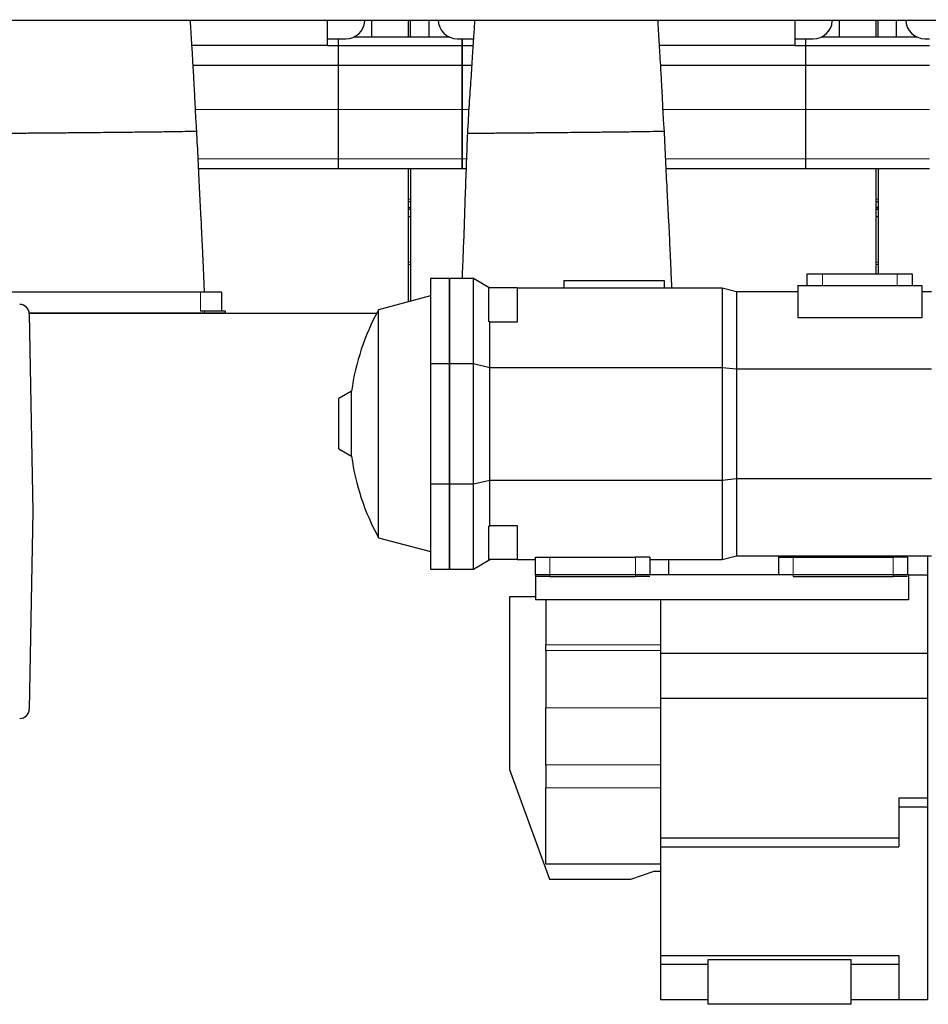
# Model space of a CAD drawing. Header units: inches. Extents: x 0 to 20790, y -12 to 14700.
# Tile 429 of 441: x 16005 to 16957, y 10749 to 11781. Entities that reach past the tile are written whole.
import ezdxf

# ---------------------------------------------------------------- set-up
doc = ezdxf.new("R2010")
doc.units = ezdxf.units.IN
doc.layers.add('1', color=7, linetype='Continuous', true_color=0xffffff)

msp = doc.modelspace()

# ---------------------------------------------------------------- linework, layer by layer
at = {"layer": '1', "color": 2, "linetype": 'Continuous', "lineweight": 25}
for p, q in [((15523.355, 11780.994), (18894.338, 11780.994)), ((16327.838, 11754.282), (16327.838, 11780.994)), ((16327.838, 11754.282), (16327.838, 11780.994)), ((16366.794, 11779.97), (16366.863, 11780.994)), ((16366.794, 11779.97), (16366.863, 11780.994)), ((16373.839, 11780.997), (16373.839, 11763.443)), ((16373.839, 11780.997), (16373.839, 11763.443)), ((16412.839, 11763.444), (16412.839, 11780.996)), ((16412.839, 11763.444), (16412.839, 11780.996)), ((16414.839, 11763.444), (16414.839, 11780.996)), ((16414.839, 11763.444), (16414.839, 11780.996)), ((16433.839, 11780.997), (16433.839, 11763.443)), ((16433.839, 11780.997), (16433.839, 11763.443)), ((16817.838, 11754.282), (16817.838, 11780.994)), ((16817.838, 11754.282), (16817.838, 11780.994)), ((16856.794, 11779.97), (16856.863, 11780.994)), ((16856.794, 11779.97), (16856.863, 11780.994)), ((16863.839, 11780.997), (16863.839, 11763.443)), ((16863.839, 11780.997), (16863.839, 11763.443)), ((16902.839, 11763.444), (16902.839, 11780.996)), ((16902.839, 11763.444), (16902.839, 11780.996)), ((16904.839, 11763.444), (16904.839, 11780.996)), ((16904.839, 11763.444), (16904.839, 11780.996)), ((16923.839, 11780.997), (16923.839, 11763.443)), ((16923.839, 11780.997), (16923.839, 11763.443)), ((16327.838, 11761.371), (16338.838, 11761.371)), ((16327.838, 11761.371), (16346.838, 11761.371)), ((16338.838, 11761.371), (16346.838, 11761.371)), ((16338.838, 11761.371), (16338.838, 11754.437)), ((16355.718, 11763.442), (16454.94, 11763.442)), ((16463.818, 11761.371), (16468.838, 11761.371)), ((16463.818, 11761.371), (16468.838, 11761.371)), ((16468.838, 11761.371), (16468.838, 11754.437)), ((16468.838, 11761.371), (16480.721, 11761.371)), ((16468.838, 11761.371), (16468.838, 11754.437)), ((16468.838, 11761.371), (16480.721, 11761.371)), ((16468.838, 11754.437), (16468.838, 11761.371)), ((16817.838, 11761.371), (16836.838, 11761.371)), ((16817.838, 11761.371), (16828.838, 11761.371)), ((16828.838, 11761.371), (16836.838, 11761.371)), ((16828.838, 11761.371), (16828.838, 11754.437)), ((16845.718, 11763.442), (16944.94, 11763.442)), ((16953.818, 11761.371), (16958.838, 11761.371)), ((16953.818, 11761.371), (16958.838, 11761.371)), ((16327.838, 11754.282), (16185.723, 11754.282)), ((16327.838, 11754.282), (16185.723, 11754.282)), ((16327.838, 11754.437), (16338.838, 11754.437)), ((16327.838, 11754.437), (16468.838, 11754.437)), ((16338.838, 11754.437), (16338.838, 11733.855)), ((16468.838, 11754.437), (16480.259, 11754.437)), ((16468.838, 11754.437), (16468.838, 11733.855)), ((16468.838, 11754.437), (16480.259, 11754.437)), ((16468.838, 11754.437), (16468.838, 11733.855)), ((16468.838, 11733.855), (16468.838, 11754.437)), ((16817.838, 11754.282), (16675.723, 11754.282)), ((16817.838, 11754.282), (16675.723, 11754.282)), ((16817.838, 11754.437), (16958.838, 11754.437)), ((16817.838, 11754.437), (16828.838, 11754.437)), ((16828.838, 11754.437), (16828.838, 11733.855)), ((16186.966, 11733.855), (16338.838, 11733.855)), ((16186.967, 11733.855), (16468.838, 11733.855)), ((16338.838, 11733.855), (16338.838, 11687.392)), ((16468.838, 11733.855), (16468.838, 11687.392)), ((16468.838, 11733.855), (16478.917, 11733.855)), ((16468.838, 11733.855), (16468.838, 11687.392)), ((16468.838, 11733.855), (16478.917, 11733.855)), ((16468.838, 11687.392), (16468.838, 11733.855)), ((16676.966, 11733.855), (16828.838, 11733.855)), ((16676.967, 11733.855), (16958.838, 11733.855)), ((16828.838, 11733.855), (16828.838, 11687.392)), ((16338.838, 11687.392), (16338.838, 11635.417)), ((16468.838, 11687.392), (16468.838, 11635.417)), ((16468.838, 11687.392), (16468.838, 11635.417)), ((16468.838, 11635.417), (16468.838, 11687.392)), ((16828.838, 11687.392), (16828.838, 11635.417)), ((16338.838, 11635.417), (16338.838, 11625.442)), ((16468.838, 11635.417), (16468.838, 11625.442)), ((16468.838, 11635.417), (16468.838, 11625.442)), ((16468.838, 11625.442), (16468.838, 11635.417)), ((16828.838, 11635.417), (16828.838, 11625.442)), ((16192.735, 11625.442), (16338.838, 11625.442)), ((16192.739, 11625.442), (16468.838, 11625.442)), ((16412.839, 11485.868), (16412.839, 11625.442)), ((16414.839, 11625.442), (16414.839, 11486.406)), ((16468.838, 11625.442), (16473.04, 11625.442)), ((16468.838, 11625.442), (16473.042, 11625.442)), ((16682.735, 11625.442), (16828.838, 11625.442)), ((16682.739, 11625.442), (16958.838, 11625.442)), ((16902.839, 11514.943), (16902.839, 11625.442)), ((16904.839, 11625.442), (16904.839, 11514.943)), ((16412.854, 11582.932), (16414.854, 11582.932)), ((16902.835, 11582.932), (16904.835, 11582.932)), ((16412.854, 11575.05), (16414.854, 11575.05)), ((16902.835, 11575.05), (16904.835, 11575.05)), ((16435.638, 11510.442), (16455.638, 11510.442)), ((16435.638, 11510.442), (16435.638, 11421.109)), ((16455.638, 11510.442), (16480.638, 11510.442)), ((16455.638, 11421.109), (16455.638, 11510.442)), ((16455.638, 11510.442), (16455.638, 11421.109)), ((16480.638, 11510.442), (16497.959, 11500.442)), ((16480.638, 11421.109), (16480.638, 11510.442)), ((16575.638, 11507.942), (16575.638, 11500.442)), ((16575.638, 11507.942), (16680.638, 11507.942)), ((16680.638, 11507.942), (16680.638, 11500.442)), ((16830.638, 11514.942), (16846.638, 11514.942)), ((16830.638, 11502.942), (16830.638, 11514.942)), ((16846.638, 11514.942), (16924.638, 11514.942)), ((16924.638, 11514.942), (16940.638, 11514.942)), ((16940.638, 11514.942), (16940.638, 11502.942)), ((16526.638, 11500.442), (16496.638, 11500.442)), ((16496.638, 11500.442), (16496.638, 11465.545)), ((16526.638, 11500.442), (16526.638, 11464.467)), ((16526.638, 11500.442), (16741.383, 11500.442)), ((16741.383, 11500.442), (16756.311, 11496.442)), ((16741.383, 11500.442), (16741.383, 11416.967)), ((16820.638, 11502.942), (16950.638, 11502.942)), ((16820.638, 11502.942), (16820.638, 11468.81)), ((16950.638, 11502.942), (16950.638, 11468.81)), ((16194.838, 11495.942), (15982.838, 11495.942)), ((16194.838, 11495.942), (15982.838, 11495.942)), ((16216.838, 11495.942), (16194.838, 11495.942)), ((16216.838, 11495.942), (16194.838, 11495.942)), ((16216.838, 11495.942), (16216.838, 11475.932)), ((16216.838, 11495.942), (16216.838, 11475.932)), ((16435.638, 11491.977), (16381.317, 11477.422)), ((16756.311, 11496.442), (16756.311, 11415.31)), ((16756.311, 11496.442), (16820.638, 11496.442)), ((16950.638, 11496.442), (16960.638, 11496.442)), ((16381.317, 11238.461), (16381.317, 11477.422)), ((16198.838, 11473.942), (16015.176, 11473.942)), ((16198.838, 11473.942), (16015.176, 11473.942)), ((16015.221, 11473.941), (16379.447, 11473.941)), ((16015.222, 11473.116), (16018.838, 11265.942)), ((16198.838, 11475.932), (16194.838, 11475.932)), ((16198.838, 11475.932), (16194.838, 11475.932)), ((16220.838, 11475.932), (16198.838, 11475.932)), ((16220.838, 11475.932), (16198.838, 11475.932)), ((16220.838, 11473.942), (16198.838, 11473.942)), ((16220.838, 11473.942), (16198.838, 11473.942)), ((16220.838, 11473.942), (16220.838, 11475.932)), ((16220.838, 11473.942), (16220.838, 11475.932)), ((16950.638, 11468.81), (16820.638, 11468.81)), ((16497.959, 11464.467), (16496.638, 11465.545)), ((16526.638, 11464.467), (16497.959, 11464.467)), ((16497.959, 11416.967), (16497.959, 11464.467)), ((16435.638, 11421.109), (16435.638, 11294.774)), ((16435.638, 11421.109), (16455.638, 11421.109)), ((16455.638, 11294.774), (16455.638, 11421.109)), ((16455.638, 11421.109), (16480.638, 11421.109)), ((16455.638, 11421.109), (16455.638, 11294.774)), ((16480.638, 11421.109), (16497.959, 11416.967)), ((16480.638, 11294.774), (16480.638, 11421.109)), ((16497.959, 11416.967), (16741.383, 11416.967)), ((16497.959, 11298.916), (16497.959, 11416.967)), ((16741.383, 11416.967), (16741.383, 11298.916)), ((16741.383, 11416.967), (16756.311, 11415.31)), ((16756.311, 11415.31), (16756.311, 11300.573)), ((16756.311, 11415.31), (16960.638, 11415.31)), ((16352.994, 11392.039), (16339.638, 11384.328)), ((16339.638, 11331.555), (16339.638, 11384.328)), ((16352.994, 11323.844), (16352.994, 11392.039)), ((16339.638, 11331.555), (16352.994, 11323.844)), ((16435.638, 11294.774), (16435.638, 11205.442)), ((16435.638, 11294.774), (16455.638, 11294.774)), ((16455.638, 11205.442), (16455.638, 11294.774)), ((16455.638, 11294.774), (16480.638, 11294.774)), ((16455.638, 11294.774), (16455.638, 11205.442)), ((16480.638, 11294.774), (16497.959, 11298.916)), ((16480.638, 11205.442), (16480.638, 11294.774)), ((16497.959, 11298.916), (16741.383, 11298.916)), ((16497.959, 11251.416), (16497.959, 11298.916)), ((16741.383, 11298.916), (16756.311, 11300.573)), ((16741.383, 11298.916), (16741.383, 11215.442)), ((16756.311, 11300.573), (16756.311, 11219.442)), ((16756.311, 11300.573), (16960.638, 11300.573)), ((16018.838, 11265.942), (16015.222, 11058.767)), ((16496.638, 11250.338), (16497.959, 11251.416)), ((16496.638, 11250.338), (16496.638, 11215.442)), ((16497.959, 11251.416), (16526.638, 11251.416)), ((16526.638, 11251.416), (16526.638, 11215.442)), ((16381.317, 11238.461), (16435.638, 11223.906)), ((16741.383, 11215.442), (16756.311, 11219.442)), ((16756.311, 11219.442), (16960.638, 11219.442)), ((16800.638, 11217.942), (16800.638, 11219.442)), ((16930.638, 11217.942), (16932.533, 11219.442)), ((16956.638, 11219.441), (16956.638, 11199.392)), ((16480.638, 11205.442), (16497.959, 11215.442)), ((16526.638, 11215.442), (16496.638, 11215.442)), ((16526.638, 11215.442), (16545.638, 11215.442)), ((16545.638, 11217.942), (16560.638, 11217.942)), ((16545.638, 11199.392), (16545.638, 11217.942)), ((16560.638, 11217.942), (16650.638, 11217.942)), ((16665.638, 11217.942), (16650.638, 11217.942)), ((16665.638, 11217.942), (16665.638, 11199.392)), ((16665.638, 11215.442), (16741.383, 11215.442)), ((16685.638, 11199.392), (16685.638, 11215.442)), ((16800.638, 11217.942), (16815.638, 11217.942)), ((16800.638, 11199.392), (16800.638, 11217.942)), ((16815.638, 11217.942), (16920.638, 11217.942)), ((16935.638, 11217.942), (16920.638, 11217.942)), ((16935.638, 11217.942), (16935.638, 11199.392)), ((16435.638, 11205.442), (16455.638, 11205.442)), ((16455.638, 11205.442), (16480.638, 11205.442)), ((16936.638, 11199.392), (16545.638, 11199.392)), ((16545.638, 11199.392), (16545.638, 11173.386)), ((16560.638, 11197.942), (16545.638, 11197.942)), ((16560.638, 11197.942), (16650.638, 11197.942)), ((16665.638, 11197.942), (16650.638, 11197.942)), ((16815.638, 11197.942), (16920.638, 11197.942)), ((16935.638, 11197.942), (16920.638, 11197.942)), ((16936.638, 11199.392), (16956.638, 11199.392)), ((16936.638, 11199.392), (16936.638, 11173.386)), ((16956.638, 11199.392), (16956.638, 11117.392)), ((16518.638, 11176.392), (16518.638, 10995.392)), ((16545.642, 11176.392), (16518.638, 11176.392)), ((16936.638, 11173.386), (16545.638, 11173.386)), ((16556.638, 11173.386), (16556.638, 11126.277)), ((16676.638, 11173.386), (16676.638, 11117.392)), ((16556.638, 11120.063), (16556.638, 11126.277)), ((16556.638, 11120.063), (16556.638, 11060.238)), ((16676.638, 11117.392), (16676.638, 11070.392)), ((16676.638, 11117.392), (16956.638, 11117.392)), ((16956.638, 11117.392), (16956.638, 11070.392)), ((16676.638, 11070.392), (16676.638, 10923.77)), ((16676.638, 11070.392), (16956.638, 11070.392)), ((16956.638, 11070.392), (16956.638, 10965.77)), ((16556.638, 11000.238), (16556.638, 11060.238)), ((16518.638, 10995.392), (16560.495, 10880.392)), ((16556.638, 11000.238), (16556.638, 10976.392)), ((16556.638, 10896.392), (16556.638, 10976.392)), ((16926.638, 10965.77), (16926.638, 10956.392)), ((16926.638, 10965.77), (16956.638, 10965.77)), ((16956.638, 10965.77), (16956.638, 10956.392)), ((16926.638, 10956.392), (16956.638, 10956.392)), ((16926.638, 10956.392), (16926.638, 10914.392)), ((16956.638, 10956.392), (16956.638, 10754.392)), ((16676.638, 10923.77), (16676.638, 10914.392)), ((16676.638, 10923.77), (16926.638, 10923.77)), ((16676.638, 10914.392), (16926.638, 10914.392)), ((16676.638, 10914.392), (16676.638, 10800.392)), ((16676.638, 10896.392), (16556.638, 10896.392)), ((16645.638, 10880.392), (16670.291, 10888.892)), ((16670.291, 10888.892), (16676.639, 10888.892)), ((16560.495, 10880.392), (16645.638, 10880.392)), ((16676.638, 10800.392), (16926.638, 10800.392)), ((16676.638, 10800.392), (16676.638, 10791.343)), ((16726.638, 10796.373), (16876.638, 10796.373)), ((16726.638, 10749.392), (16726.638, 10796.373)), ((16876.638, 10749.392), (16876.638, 10796.373)), ((16926.638, 10800.392), (16926.638, 10754.392)), ((16676.638, 10791.343), (16726.638, 10791.343)), ((16676.638, 10791.343), (16676.638, 10754.392)), ((16876.638, 10791.343), (16926.638, 10791.343)), ((16676.638, 10754.392), (16726.638, 10754.392)), ((16876.638, 10754.392), (16926.638, 10754.392)), ((16926.638, 10754.392), (16956.638, 10754.392)), ((16876.638, 10749.392), (16726.638, 10749.392))]:
    msp.add_line(p, q, dxfattribs=at)
at = {"layer": '1', "color": 110, "linetype": 'Continuous', "lineweight": 13}
for p, q in [((16189.439, 11687.392), (16338.838, 11687.392)), ((16189.44, 11687.392), (16468.838, 11687.392)), ((16468.838, 11687.392), (16475.875, 11687.392)), ((16468.838, 11687.392), (16475.875, 11687.392)), ((16679.439, 11687.392), (16828.838, 11687.392)), ((16679.44, 11687.392), (16958.838, 11687.392)), ((16192.251, 11635.417), (16338.838, 11635.417)), ((16192.256, 11635.417), (16468.838, 11635.417)), ((16468.838, 11635.417), (16473.406, 11635.417)), ((16468.838, 11635.417), (16473.409, 11635.417)), ((16682.251, 11635.417), (16828.838, 11635.417)), ((16682.256, 11635.417), (16958.838, 11635.417)), ((16412.854, 11593.221), (16414.854, 11593.221)), ((16412.854, 11591.022), (16414.854, 11591.022)), ((16412.854, 11590.674), (16414.854, 11590.674)), ((16902.835, 11593.221), (16904.835, 11593.221)), ((16902.835, 11591.022), (16904.835, 11591.022)), ((16902.835, 11590.674), (16904.835, 11590.674)), ((16412.854, 11584.891), (16414.854, 11584.891)), ((16412.854, 11584.585), (16414.854, 11584.585)), ((16412.854, 11584.313), (16414.854, 11584.313)), ((16902.835, 11584.891), (16904.835, 11584.891)), ((16902.835, 11584.585), (16904.835, 11584.585)), ((16902.835, 11584.313), (16904.835, 11584.313)), ((16412.835, 11527.363), (16414.837, 11527.363)), ((16412.835, 11524.892), (16414.837, 11524.892)), ((16902.858, 11527.363), (16904.85, 11527.363)), ((16902.858, 11524.892), (16904.85, 11524.892)), ((16846.638, 11514.942), (16846.638, 11502.942)), ((16924.638, 11502.942), (16924.638, 11514.942)), ((16194.838, 11495.942), (16194.838, 11475.932)), ((16194.838, 11495.942), (16194.838, 11475.932)), ((16198.838, 11473.942), (16198.838, 11475.932)), ((16198.838, 11473.942), (16198.838, 11475.932)), ((16560.638, 11217.942), (16560.638, 11197.942)), ((16650.638, 11197.942), (16650.638, 11217.942)), ((16815.638, 11217.942), (16815.638, 11197.942)), ((16920.638, 11197.942), (16920.638, 11217.942)), ((16556.638, 11126.277), (16676.638, 11126.277)), ((16676.638, 11120.063), (16556.638, 11120.063)), ((16556.638, 11060.238), (16676.638, 11060.238)), ((16676.638, 11000.238), (16556.638, 11000.238)), ((16556.638, 10976.392), (16676.638, 10976.392))]:
    msp.add_line(p, q, dxfattribs=at)
at = {"layer": '1', "color": 2, "linetype": 'Continuous', "lineweight": 25}
for centre, radius, start, end in [((16005.224, 11472.942), 10, 1, 90), ((16598.638, 11357.942), 248, 151.198485, 172.097404), ((16598.638, 11357.942), 248, 187.902596, 208.801515), ((16005.224, 11058.942), 10, 270, 359)]:
    msp.add_arc(centre, radius, start, end, dxfattribs=at)
for centre, start_param, end_param in [((16346.838, 11781.295), 4.71238898, 6.21662901), ((16346.838, 11781.295), 4.71238898, 6.21662901), ((16463.818, 11781.295), 3.14160971, 4.71238898), ((16463.818, 11781.295), 3.14160971, 4.71238898), ((16836.838, 11781.295), 4.71238898, 6.21662901), ((16836.838, 11781.295), 4.71238898, 6.21662901), ((16953.818, 11781.295), 3.14160971, 4.71238898), ((16953.818, 11781.295), 3.14160971, 4.71238898)]:
    msp.add_ellipse(centre, major_axis=(20, 0), ratio=0.9961947, start_param=start_param, end_param=end_param, dxfattribs=at)
for points, knots in [([(16190.818, 11664.792), (16190.404, 11670.477), (16189.661, 11681.628), (16188.926, 11698.107), (16188.035, 11715.338), (16187.096, 11731.76), (16186.252, 11745.836), (16185.669, 11755.156), (16185.046, 11765.003), (16184.528, 11773.39), (16184.139, 11779.742), (16184.06, 11781.041)], [0, 0, 0, 0, 0.14204443, 0.27886301, 0.4113485, 0.57629396, 0.69867731, 0.77913455, 0.82477033, 0.96389866, 1, 1, 1, 1]), ([(16190.818, 11664.792), (16190.404, 11670.477), (16189.661, 11681.628), (16188.926, 11698.107), (16188.035, 11715.338), (16187.096, 11731.76), (16186.252, 11745.836), (16185.669, 11755.156), (16185.046, 11765.003), (16184.528, 11773.39), (16184.139, 11779.742), (16184.06, 11781.041)], [0, 0, 0, 0, 0.14204443, 0.27886301, 0.4113485, 0.57629396, 0.69867731, 0.77913455, 0.82477033, 0.96389866, 1, 1, 1, 1]), ([(16482.117, 11781.413), (16481.719, 11775.881), (16480.85, 11763.529), (16479.468, 11742.859), (16478.007, 11718.892), (16476.061, 11691.744), (16474.963, 11672.753), (16474.409, 11662.657)], [0, 0, 0, 0, 0.1547907, 0.33650766, 0.53880089, 0.75659939, 1, 1, 1, 1]), ([(16482.117, 11781.413), (16481.719, 11775.881), (16480.85, 11763.529), (16479.468, 11742.859), (16478.007, 11718.892), (16476.061, 11691.744), (16474.963, 11672.753), (16474.409, 11662.657)], [0, 0, 0, 0, 0.1547907, 0.33650766, 0.53880089, 0.75659939, 1, 1, 1, 1]), ([(16680.818, 11664.792), (16680.404, 11670.477), (16679.661, 11681.628), (16678.926, 11698.107), (16678.035, 11715.338), (16677.096, 11731.76), (16676.252, 11745.836), (16675.669, 11755.156), (16675.046, 11765.003), (16674.528, 11773.39), (16674.139, 11779.742), (16674.06, 11781.041)], [0, 0, 0, 0, 0.14204443, 0.27886301, 0.4113485, 0.57629396, 0.69867731, 0.77913455, 0.82477033, 0.96389866, 1, 1, 1, 1]), ([(16680.818, 11664.792), (16680.404, 11670.477), (16679.661, 11681.628), (16678.926, 11698.107), (16678.035, 11715.338), (16677.096, 11731.76), (16676.252, 11745.836), (16675.669, 11755.156), (16675.046, 11765.003), (16674.528, 11773.39), (16674.139, 11779.742), (16674.06, 11781.041)], [0, 0, 0, 0, 0.14204443, 0.27886301, 0.4113485, 0.57629396, 0.69867731, 0.77913455, 0.82477033, 0.96389866, 1, 1, 1, 1]), ([(15984.409, 11662.657), (15984.408, 11662.657), (15984.402, 11662.649), (15984.385, 11662.638), (15984.472, 11662.625), (15984.721, 11662.607), (15985.577, 11662.584), (15988.584, 11662.558), (15995.332, 11662.555), (16008.052, 11662.61), (16024.228, 11662.718), (16039.062, 11662.841), (16050.263, 11662.945), (16055.999, 11663.001), (16058.806, 11663.029), (16059.469, 11663.036)], [0, 0, 0, 0, 0.00314393, 0.04148455, 0.06065486, 0.07982517, 0.1565064, 0.23318764, 0.38655011, 0.53991258, 0.69327506, 0.84663753, 0.92331876, 0.98562227, 1, 1, 1, 1]), ([(15984.409, 11662.657), (15984.408, 11662.657), (15984.402, 11662.649), (15984.385, 11662.638), (15984.472, 11662.625), (15984.721, 11662.607), (15985.577, 11662.584), (15988.584, 11662.558), (15995.332, 11662.555), (16008.052, 11662.61), (16024.228, 11662.718), (16039.062, 11662.841), (16050.263, 11662.945), (16055.999, 11663.001), (16058.806, 11663.029), (16059.469, 11663.036)], [0, 0, 0, 0, 0.00314393, 0.04148455, 0.06065486, 0.07982517, 0.1565064, 0.23318764, 0.38655011, 0.53991258, 0.69327506, 0.84663753, 0.92331876, 0.98562227, 1, 1, 1, 1]), ([(16059.469, 11663.036), (16060.354, 11663.044), (16064.442, 11663.086), (16072.552, 11663.167), (16087.709, 11663.32), (16101.119, 11663.455), (16111.76, 11663.562), (16115.613, 11663.601), (16120.729, 11663.653), (16130.752, 11663.759), (16145.743, 11663.93), (16162.599, 11664.148), (16176.52, 11664.356), (16184.476, 11664.505), (16187.93, 11664.59), (16189.326, 11664.632), (16190.093, 11664.661), (16190.59, 11664.687), (16190.826, 11664.71), (16190.807, 11664.73), (16190.82, 11664.758), (16190.808, 11664.778), (16190.818, 11664.792)], [0, 0, 0, 0, 0.0131787, 0.05271481, 0.10542963, 0.21085925, 0.22403795, 0.23721666, 0.26357406, 0.31628888, 0.4217185, 0.52714813, 0.63257775, 0.73800738, 0.79072219, 0.8170796, 0.84343701, 0.86979441, 0.89615182, 0.92250923, 0.94886663, 1, 1, 1, 1]), ([(16059.469, 11663.036), (16060.354, 11663.044), (16064.442, 11663.086), (16072.552, 11663.167), (16087.709, 11663.32), (16101.119, 11663.455), (16111.76, 11663.562), (16115.613, 11663.601), (16120.729, 11663.653), (16130.752, 11663.759), (16145.743, 11663.93), (16162.599, 11664.148), (16176.52, 11664.356), (16184.476, 11664.505), (16187.93, 11664.59), (16189.326, 11664.632), (16190.093, 11664.661), (16190.59, 11664.687), (16190.826, 11664.71), (16190.807, 11664.73), (16190.82, 11664.758), (16190.808, 11664.778), (16190.818, 11664.792)], [0, 0, 0, 0, 0.0131787, 0.05271481, 0.10542963, 0.21085925, 0.22403795, 0.23721666, 0.26357406, 0.31628888, 0.4217185, 0.52714813, 0.63257775, 0.73800738, 0.79072219, 0.8170796, 0.84343701, 0.86979441, 0.89615182, 0.92250923, 0.94886663, 1, 1, 1, 1]), ([(16198.903, 11495.948), (16198.575, 11503.627), (16197.957, 11517.893), (16197.128, 11536.694), (16196.404, 11552.596), (16195.797, 11565.045), (16195.206, 11576.024), (16194.728, 11585.283), (16194.26, 11594.467), (16192.934, 11620.966), (16191.789, 11644.407), (16190.818, 11664.792)], [0, 0, 0, 0, 0.13641521, 0.25341555, 0.33398995, 0.4189382, 0.4746189, 0.52910814, 0.58349538, 0.63780799, 1, 1, 1, 1]), ([(16198.903, 11495.948), (16198.575, 11503.627), (16197.957, 11517.893), (16197.128, 11536.694), (16196.404, 11552.596), (16195.797, 11565.045), (16195.206, 11576.024), (16194.728, 11585.283), (16194.26, 11594.467), (16192.934, 11620.966), (16191.789, 11644.407), (16190.818, 11664.792)], [0, 0, 0, 0, 0.13641521, 0.25341555, 0.33398995, 0.4189382, 0.4746189, 0.52910814, 0.58349538, 0.63780799, 1, 1, 1, 1]), ([(16474.408, 11662.657), (16473.621, 11642.296), (16472.501, 11611.695), (16471.345, 11578.393), (16470.805, 11561.333), (16470.392, 11550.075), (16469.804, 11535.089), (16469.262, 11521.772), (16468.896, 11512.894), (16468.795, 11510.443)], [0, 0, 0, 0, 0.40132525, 0.60310808, 0.65629442, 0.73749816, 0.82499823, 0.95167587, 1, 1, 1, 1]), ([(16474.408, 11662.657), (16473.621, 11642.296), (16472.501, 11611.695), (16471.345, 11578.393), (16470.805, 11561.333), (16470.392, 11550.075), (16469.804, 11535.089), (16469.262, 11521.772), (16468.896, 11512.894), (16468.795, 11510.443)], [0, 0, 0, 0, 0.40132525, 0.60310808, 0.65629442, 0.73749816, 0.82499823, 0.95167587, 1, 1, 1, 1]), ([(16474.409, 11662.657), (16474.408, 11662.657), (16474.402, 11662.649), (16474.385, 11662.638), (16474.472, 11662.625), (16474.721, 11662.607), (16475.577, 11662.584), (16478.584, 11662.558), (16485.332, 11662.555), (16498.052, 11662.61), (16514.228, 11662.718), (16529.062, 11662.841), (16540.263, 11662.945), (16545.999, 11663.001), (16548.806, 11663.029), (16549.469, 11663.036)], [0, 0, 0, 0, 0.00314393, 0.04148455, 0.06065486, 0.07982517, 0.1565064, 0.23318764, 0.38655011, 0.53991258, 0.69327506, 0.84663753, 0.92331876, 0.98562227, 1, 1, 1, 1]), ([(16474.409, 11662.657), (16474.408, 11662.657), (16474.402, 11662.649), (16474.385, 11662.638), (16474.472, 11662.625), (16474.721, 11662.607), (16475.577, 11662.584), (16478.584, 11662.558), (16485.332, 11662.555), (16498.052, 11662.61), (16514.228, 11662.718), (16529.062, 11662.841), (16540.263, 11662.945), (16545.999, 11663.001), (16548.806, 11663.029), (16549.469, 11663.036)], [0, 0, 0, 0, 0.00314393, 0.04148455, 0.06065486, 0.07982517, 0.1565064, 0.23318764, 0.38655011, 0.53991258, 0.69327506, 0.84663753, 0.92331876, 0.98562227, 1, 1, 1, 1]), ([(16549.469, 11663.036), (16550.354, 11663.044), (16554.442, 11663.086), (16562.552, 11663.167), (16577.709, 11663.32), (16591.119, 11663.455), (16601.76, 11663.562), (16605.613, 11663.601), (16610.729, 11663.653), (16620.752, 11663.759), (16635.743, 11663.93), (16652.599, 11664.148), (16666.52, 11664.356), (16674.476, 11664.505), (16677.93, 11664.59), (16679.326, 11664.632), (16680.093, 11664.661), (16680.59, 11664.687), (16680.826, 11664.71), (16680.807, 11664.73), (16680.82, 11664.758), (16680.808, 11664.778), (16680.818, 11664.792)], [0, 0, 0, 0, 0.0131787, 0.05271481, 0.10542963, 0.21085925, 0.22403795, 0.23721666, 0.26357406, 0.31628888, 0.4217185, 0.52714813, 0.63257775, 0.73800738, 0.79072219, 0.8170796, 0.84343701, 0.86979441, 0.89615182, 0.92250923, 0.94886663, 1, 1, 1, 1]), ([(16549.469, 11663.036), (16550.354, 11663.044), (16554.442, 11663.086), (16562.552, 11663.167), (16577.709, 11663.32), (16591.119, 11663.455), (16601.76, 11663.562), (16605.613, 11663.601), (16610.729, 11663.653), (16620.752, 11663.759), (16635.743, 11663.93), (16652.599, 11664.148), (16666.52, 11664.356), (16674.476, 11664.505), (16677.93, 11664.59), (16679.326, 11664.632), (16680.093, 11664.661), (16680.59, 11664.687), (16680.826, 11664.71), (16680.807, 11664.73), (16680.82, 11664.758), (16680.808, 11664.778), (16680.818, 11664.792)], [0, 0, 0, 0, 0.0131787, 0.05271481, 0.10542963, 0.21085925, 0.22403795, 0.23721666, 0.26357406, 0.31628888, 0.4217185, 0.52714813, 0.63257775, 0.73800738, 0.79072219, 0.8170796, 0.84343701, 0.86979441, 0.89615182, 0.92250923, 0.94886663, 1, 1, 1, 1]), ([(16688.71, 11500.442), (16688.445, 11506.623), (16687.891, 11519.391), (16687.128, 11536.694), (16686.404, 11552.596), (16685.797, 11565.045), (16685.206, 11576.024), (16684.728, 11585.283), (16684.26, 11594.467), (16682.934, 11620.966), (16681.789, 11644.407), (16680.818, 11664.792)], [0, 0, 0, 0, 0.11280758, 0.23300632, 0.31578337, 0.40305383, 0.46025667, 0.51623547, 0.57210949, 0.62790682, 1, 1, 1, 1]), ([(16688.71, 11500.442), (16688.445, 11506.623), (16687.891, 11519.391), (16687.128, 11536.694), (16686.404, 11552.596), (16685.797, 11565.045), (16685.206, 11576.024), (16684.728, 11585.283), (16684.26, 11594.467), (16682.934, 11620.966), (16681.789, 11644.407), (16680.818, 11664.792)], [0, 0, 0, 0, 0.11280758, 0.23300632, 0.31578337, 0.40305383, 0.46025667, 0.51623547, 0.57210949, 0.62790682, 1, 1, 1, 1])]:
    msp.add_open_spline(points, degree=3, knots=knots, dxfattribs=at)

doc.saveas('drawing.dxf')
